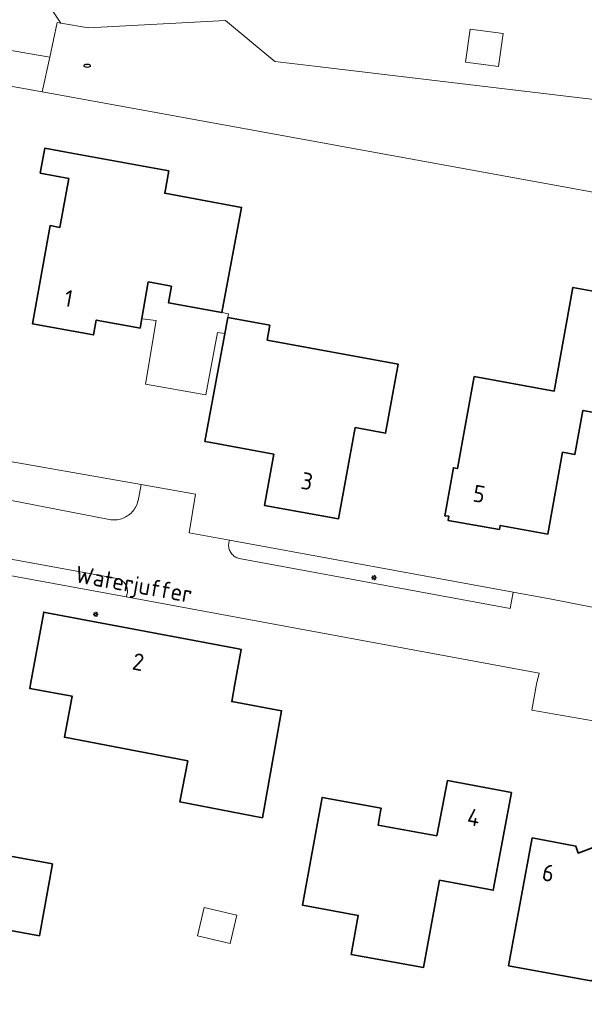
# Model space of a CAD drawing. Header units: metres. Extents: x 152610 to 160096, y 456114 to 462495.
# Tile 564 of 938: x 158950 to 158995, y 459975 to 460053. Entities that reach past the tile are written whole.
import ezdxf
from ezdxf.enums import TextEntityAlignment as Align

# ---------------------------------------------------------------- set-up
doc = ezdxf.new("R2010")
doc.units = ezdxf.units.M
doc.header["$LTSCALE"] = 0.5
doc.layers.get('0').update_dxf_attribs({"linetype": 'CONTINUOUS'})
for name, color, linetype, lineweight in [('B-PV-GK-BESCHOEIING-G', 251, 'GK-BESCHOEIING-SO', 18), ('B-PV-GR-BEPLANTING_CULTUUR_HEESTERS-GV', 251, 'CONTINUOUS', 18), ('B-PV-IE-MEUBILAIR-S', 251, 'CONTINUOUS', 25), ('B-PV-KW-KUNSTWERK_DUIKER-G', 251, 'CONTINUOUS', 18), ('B-PV-OG-BEBOUWING-GV', 6, 'CONTINUOUS', 35), ('B-PV-OG-BEBOUWING-T18', 1, 'CONTINUOUS', 18), ('B-PV-OG-BEBOUWING_OVERBOUWING-GV', 251, 'CONTINUOUS', 18), ('B-PV-OG-BEBOUWING_SCHUUR-GV', 251, 'CONTINUOUS', 18), ('B-PV-OG-TOPOGRAFIE-T18', 1, 'CONTINUOUS', 18), ('B-PV-OG-WATER_SLOOT-GV', 251, 'CONTINUOUS', 18), ('B-PV-VH-OPENVERHARDING_BETONSTRAATSTEEN-GV', 251, 'CONTINUOUS', 18)]:
    doc.layers.add(name, color=color, linetype=linetype, lineweight=lineweight)
doc.styles.add('NLCS-ISO', font='NLCS-ISO.ttf')
doc.styles.add('NLCS-ISO-M750-T18', font='NLCS-ISO.ttf', dxfattribs={"height": 1.35})
doc.linetypes.add('GK-BESCHOEIING-SO', pattern='A,18,-3,[1,NLCS.SHX,S=0.6,R=0,X=0,Y=0],-3', length=24)

# ---------------------------------------------------------------- blocks, each defined once
blk = doc.blocks.new('SIE-MEUBILAIR_PAAL_LICHTMAST-SO')
for points in [[(-0.62, 0), (-1, 0)], [(-0.71, 0.71), (-0.44, 0.44)], [(0, 1), (0, 0.62)], [(0.44, 0.44), (0.71, 0.71)], [(1, 0), (0.62, 0)], [(-0.71, -0.71), (-0.44, -0.44)], [(0, -0.62), (0, -1)], [(0.44, -0.44), (0.71, -0.71)]]:
    blk.add_lwpolyline(points)
blk.add_circle((0, 0), 0.5)
blk = doc.blocks.new('SIE-MEUBILAIR_PUT_RIOOLPUT-SO')
blk.add_ellipse((0, 0), major_axis=(1.25, 0), ratio=0.54)
at = {"style": 'NLCS-ISO'}
blk.add_text('ri', height=0.75, dxfattribs=at).set_placement((-0.04, 0.07), align=Align.MIDDLE_CENTER)

msp = doc.modelspace()

# ---------------------------------------------------------------- linework, layer by layer
at = {"layer": 'B-PV-GK-BESCHOEIING-G', "flags": 128}
msp.add_lwpolyline([(158474.733, 460059.158), (158474.943, 460059.189), (158475.393, 460059.246), (158475.843, 460059.296), (158476.295, 460059.338), (158476.747, 460059.372), (158477.199, 460059.398), (158477.652, 460059.416), (158478.105, 460059.426), (158478.558, 460059.429), (158479.012, 460059.423), (158479.465, 460059.409), (158479.917, 460059.387), (158480.37, 460059.357), (158480.821, 460059.319), (158481.272, 460059.273), (158481.722, 460059.219), (158482.171, 460059.157), (158482.619, 460059.088), (158483.066, 460059.01), (158483.511, 460058.925), (158483.954, 460058.831), (158484.396, 460058.73), (158484.836, 460058.621), (158485.274, 460058.505), (158485.71, 460058.38), (158486.144, 460058.248), (158486.575, 460058.109), (158487.004, 460057.962), (158487.43, 460057.807), (158487.853, 460057.644), (158488.273, 460057.475), (158488.69, 460057.298), (158489.104, 460057.113), (158489.515, 460056.921), (158489.922, 460056.723), (158490.326, 460056.516), (158490.726, 460056.303), (158491.122, 460056.083), (158491.514, 460055.856), (158491.903, 460055.622), (158492.287, 460055.381), (158492.666, 460055.133), (158493.041, 460054.879), (158493.412, 460054.618), (158493.778, 460054.351), (158494.139, 460054.077), (158494.496, 460053.797), (158494.847, 460053.511), (158495.193, 460053.218), (158495.534, 460052.919), (158495.87, 460052.615), (158496.2, 460052.305), (158496.525, 460051.988), (158496.844, 460051.666), (158497.157, 460051.339), (158497.465, 460051.006), (158498.657, 460049.856), (158500, 460048.907), (158501.649, 460047.928), (158503.451, 460047.272), (158503.768, 460047.182), (158504.636, 460046.931), (158505.5, 460046.672), (158506.363, 460046.406), (158507.223, 460046.132), (158508.08, 460045.85), (158508.936, 460045.561), (158509.788, 460045.264), (158510.638, 460044.96), (158511.485, 460044.648), (158512.329, 460044.329), (158513.171, 460044.002), (158514.009, 460043.668), (158514.845, 460043.326), (158515.677, 460042.977), (158516.506, 460042.62), (158517.332, 460042.257), (158518.155, 460041.886), (158518.975, 460041.507), (158519.791, 460041.122), (158520.604, 460040.729), (158521.413, 460040.329), (158522.219, 460039.922), (158523.021, 460039.507), (158523.819, 460039.086), (158524.613, 460038.657), (158525.404, 460038.222), (158525.955, 460037.907), (158526.509, 460037.598), (158527.067, 460037.297), (158527.629, 460037.002), (158528.195, 460036.715), (158528.765, 460036.435), (158529.337, 460036.162), (158529.914, 460035.896), (158530.493, 460035.637), (158531.076, 460035.386), (158531.662, 460035.143), (158532.251, 460034.906), (158532.842, 460034.677), (158533.437, 460034.456), (158534.035, 460034.242), (158534.635, 460034.036), (158535.237, 460033.837), (158535.842, 460033.646), (158536.45, 460033.462), (158537.059, 460033.286), (158537.671, 460033.118), (158538.285, 460032.958), (158538.901, 460032.805), (158539.519, 460032.66), (158540.138, 460032.523), (158540.76, 460032.394), (158541.382, 460032.273), (158542.007, 460032.159), (158542.145, 460032.135), (158584.685, 460024.085), (158585.019, 460024.016), (158585.354, 460023.955), (158585.69, 460023.902), (158586.028, 460023.856), (158586.367, 460023.819), (158586.706, 460023.79), (158587.046, 460023.768), (158587.386, 460023.755), (158587.727, 460023.75), (158588.068, 460023.752), (158588.408, 460023.763), (158588.748, 460023.781), (158589.088, 460023.808), (158589.427, 460023.842), (158589.765, 460023.885), (158590.102, 460023.935), (158590.437, 460023.994), (158590.772, 460024.06), (158591.104, 460024.134), (158591.435, 460024.215), (158591.763, 460024.305), (158592.09, 460024.402), (158592.414, 460024.507), (158592.736, 460024.619), (158593.054, 460024.739), (158593.37, 460024.867), (158593.683, 460025.002), (158593.889, 460025.095), (158594.111, 460025.174), (158594.513, 460025.312), (158594.918, 460025.442), (158595.325, 460025.564), (158595.735, 460025.679), (158596.147, 460025.786), (158596.56, 460025.885), (158596.976, 460025.977), (158597.393, 460026.06), (158597.811, 460026.136), (158598.231, 460026.204), (158598.652, 460026.264), (158599.075, 460026.316), (158599.498, 460026.36), (158599.921, 460026.396), (158600.346, 460026.424), (158600.771, 460026.444), (158601.196, 460026.456), (158601.621, 460026.46), (158602.047, 460026.456), (158602.472, 460026.444), (158602.897, 460026.424), (158603.321, 460026.397), (158603.745, 460026.361), (158604.168, 460026.317), (158604.59, 460026.265), (158605.011, 460026.206), (158605.431, 460026.138), (158605.85, 460026.062), (158606.267, 460025.979), (158606.682, 460025.888), (158607.096, 460025.789), (158614.619, 460024.73), (158616.954, 460024.152), (158630.636, 460021.782), (158631.11, 460021.67), (158631.585, 460021.565), (158632.062, 460021.469), (158632.541, 460021.38), (158633.021, 460021.299), (158633.502, 460021.226), (158633.985, 460021.161), (158634.468, 460021.104), (158634.952, 460021.055), (158635.437, 460021.014), (158635.923, 460020.981), (158636.409, 460020.956), (158636.896, 460020.939), (158637.382, 460020.929), (158637.869, 460020.928), (158638.356, 460020.935), (158638.842, 460020.95), (158639.329, 460020.973), (158639.814, 460021.003), (158640.3, 460021.042), (158640.784, 460021.089), (158641.268, 460021.143), (158641.75, 460021.206), (158642.232, 460021.277), (158642.713, 460021.355), (158643.192, 460021.441), (158643.669, 460021.536), (158644.145, 460021.638), (158644.209, 460021.652), (158644.457, 460021.708), (158644.835, 460021.786), (158645.215, 460021.857), (158645.596, 460021.92), (158645.978, 460021.975), (158646.361, 460022.022), (158646.745, 460022.061), (158647.13, 460022.092), (158647.516, 460022.115), (158647.902, 460022.13), (158648.288, 460022.137), (158648.674, 460022.136), (158649.06, 460022.127), (158649.446, 460022.11), (158649.831, 460022.086), (158650.216, 460022.053), (158650.6, 460022.012), (158650.983, 460021.963), (158651.365, 460021.906), (158651.745, 460021.842), (158652.125, 460021.769), (158652.502, 460021.689), (158652.878, 460021.601), (158653.253, 460021.505), (158653.625, 460021.401), (158653.994, 460021.29), (158654.362, 460021.171), (158654.726, 460021.045), (158655.089, 460020.911), (158655.448, 460020.769), (158655.804, 460020.62), (158656.157, 460020.464), (158656.507, 460020.3), (158656.853, 460020.129), (158657.196, 460019.951), (158657.535, 460019.767), (158657.87, 460019.575), (158658.201, 460019.376), (158658.528, 460019.17), (158659.581, 460014.995), (158660.547, 460013.802), (158661.019, 460013.554), (158661.798, 460013.146), (158662.244, 460013.587), (158662.352, 460014.275), (158662.353, 460015.601), (158662.635, 460017.118), (158662.987, 460017.748), (158666.914, 460018.277), (158667.106, 460018.303), (158669.964, 460018.687), (158670.182, 460018.717), (158671.399, 460018.541), (158671.447, 460018.534), (158671.66, 460018.495), (158671.872, 460018.449), (158672.082, 460018.396), (158672.29, 460018.334), (158672.496, 460018.265), (158672.698, 460018.188), (158672.898, 460018.104), (158673.095, 460018.013), (158673.288, 460017.914), (158673.477, 460017.808), (158673.663, 460017.696), (158673.844, 460017.577), (158674.02, 460017.451), (158674.192, 460017.318), (158674.359, 460017.18), (158674.52, 460017.035), (158674.676, 460016.884), (158674.827, 460016.728), (158674.971, 460016.567), (158675.11, 460016.4), (158675.242, 460016.228), (158675.368, 460016.051), (158675.487, 460015.87), (158675.6, 460015.685), (158675.705, 460015.495), (158675.804, 460015.302), (158675.895, 460015.106), (158675.979, 460014.906), (158676.056, 460014.703), (158676.125, 460014.497), (158676.186, 460014.289), (158676.24, 460014.079), (158676.286, 460013.867), (158676.324, 460013.654), (158676.354, 460013.439), (158676.753, 460008.743), (158676.77, 460008.544), (158676.933, 460006.617), (158676.95, 460006.417), (158677.59, 460002.15), (158678.147, 460000), (158678.47, 459998.75), (158681.56, 459993.85), (158682.373, 459992.754), (158683.361, 459991.812), (158683.561, 459991.657), (158683.766, 459991.508), (158683.976, 459991.366), (158684.189, 459991.23), (158684.408, 459991.101), (158684.63, 459990.979), (158684.855, 459990.865), (158685.085, 459990.757), (158685.317, 459990.657), (158685.553, 459990.564), (158685.791, 459990.479), (158686.032, 459990.401), (158686.276, 459990.331), (158686.521, 459990.268), (158686.6, 459990.25), (158751.58, 459978.72), (158751.778, 459978.68), (158756.595, 459977.716), (158756.791, 459977.677), (158834.12, 459963.78), (158843.94, 459961.89), (158852.56, 459960.22), (158852.897, 459960.137), (158853.235, 459960.061), (158853.575, 459959.994), (158853.917, 459959.934), (158854.259, 459959.882), (158854.603, 459959.838), (158854.948, 459959.803), (158855.294, 459959.775), (158855.64, 459959.755), (158855.986, 459959.743), (158856.333, 459959.739), (158856.68, 459959.743), (158857.026, 459959.755), (158857.372, 459959.775), (158857.718, 459959.803), (158858.063, 459959.839), (158858.407, 459959.882), (158858.75, 459959.934), (158859.07, 459959.99), (158859.409, 459960.091), (158859.778, 459960.194), (158860.149, 459960.288), (158860.522, 459960.375), (158860.897, 459960.454), (158861.273, 459960.526), (158861.651, 459960.589), (158862.03, 459960.645), (158862.41, 459960.692), (158862.791, 459960.732), (158863.172, 459960.763), (158863.555, 459960.787), (158863.937, 459960.803), (158864.32, 459960.81), (158864.703, 459960.81), (158865.086, 459960.802), (158865.469, 459960.785), (158865.851, 459960.761), (158866.233, 459960.729), (158866.614, 459960.688), (158866.994, 459960.64), (158867.372, 459960.584), (158867.75, 459960.52), (158896.821, 459951.25), (158899.349, 459950.965), (158901.43, 459950.73), (158906.435, 459950.678), (158906.882, 459950.597), (158909.016, 459950.211), (158915.147, 459949.101), (158917.198, 459948.729), (158917.642, 459948.649), (158921.99, 459945.69), (158925.427, 459945.052), (158964.503, 459937.795), (159000, 459934.696), (159003.633, 459934.171), (159005.109, 459934.22), (159006.093, 459934.614), (159007.077, 459935.305), (159007.962, 459936.143), (159014.89, 459947.09), (159017.691, 459951.429), (159019.017, 459954.043), (159018.462, 459968.244), (159020.418, 459992.305), (159020.706, 459993.813), (159022.152, 460000), (159022.95, 460003.42), (159027.25, 460016.67), (159028.16, 460021.17), (159028.265, 460024.361), (159027.69, 460030.4), (159027.671, 460030.666), (159027.644, 460030.931), (159027.609, 460031.195), (159027.566, 460031.459), (159027.515, 460031.72), (159027.457, 460031.98), (159027.391, 460032.239), (159027.316, 460032.495), (159027.235, 460032.748), (159027.145, 460033), (159027.049, 460033.248), (159026.944, 460033.493), (159026.833, 460033.736), (159026.714, 460033.974), (159026.588, 460034.209), (159026.456, 460034.441), (159026.316, 460034.668), (159026.23, 460034.8), (159026.04, 460035.142), (159025.843, 460035.481), (159025.639, 460035.815), (159025.429, 460036.145), (159025.211, 460036.47), (159024.987, 460036.792), (159024.757, 460037.108), (159024.52, 460037.42), (159024.277, 460037.727), (159024.028, 460038.028), (159023.772, 460038.325), (159023.511, 460038.616), (159023.243, 460038.902), (159022.97, 460039.183), (159022.691, 460039.457), (159022.407, 460039.726), (159022.117, 460039.989), (159021.822, 460040.247), (159021.521, 460040.498), (159021.216, 460040.742), (159020.906, 460040.981), (159020.591, 460041.213), (159020.271, 460041.439), (159019.946, 460041.658), (159019.617, 460041.871), (159019.284, 460042.076), (159018.947, 460042.275), (159018.606, 460042.467), (159018.261, 460042.652), (159017.912, 460042.83), (159017.81, 460042.88), (159010.88, 460044.64), (159000, 460045.968), (158973.31, 460049.15), (158970.17, 460049.52), (158966.22, 460052.79), (158955.33, 460052.2), (158953.13, 460052.57), (158952.84, 460052.62), (158952.26, 460049.87), (158951.637, 460047.099), (158956.462, 460046.222), (158999.997, 460038.306), (159019.45, 460034.88), (159020.22, 460023.97), (159013.47, 460002.92), (159014.063, 460000), (159014.75, 459996.5), (159014.96, 459994.766), (159015.2, 459993.44), (159015.31, 459991.71), (159014.51, 459987.81), (159008.04, 459965.34), (159004.43, 459960.25), (159000, 459960.353), (158998.4, 459960.39), (158984.69, 459966.34), (158972.72, 459965.62), (158962.87, 459959.8), (158959.98, 459955.93), (158957.133, 459952.707), (158948.935, 459949.392), (158938.055, 459951.623), (158924.86, 459955.26), (158921.282, 459954.369), (158918.671, 459954.179), (158918.225, 459954.257), (158916.164, 459954.616), (158910.021, 459955.687), (158907.885, 459956.059), (158907.442, 459956.136), (158904.968, 459956.938), (158901.43, 459958.27), (158890.98, 459967.57), (158877.255, 459970.054), (158862.49, 459972.71), (158842.246, 459972.236), (158839.35, 459972.21), (158836.56, 459972.73), (158833.66, 459977.71), (158833.569, 459977.866), (158833.471, 459978.018), (158833.366, 459978.165), (158833.255, 459978.308), (158833.138, 459978.446), (158833.015, 459978.578), (158832.886, 459978.705), (158832.752, 459978.825), (158832.612, 459978.94), (158832.468, 459979.049), (158832.318, 459979.151), (158832.165, 459979.246), (158832.007, 459979.334), (158831.846, 459979.416), (158831.681, 459979.49), (158831.513, 459979.557), (158831.342, 459979.616), (158831.169, 459979.668), (158830.994, 459979.711), (158830.817, 459979.748), (158830.638, 459979.776), (158830.459, 459979.796), (158830.278, 459979.809), (158830.098, 459979.813), (158829.917, 459979.809), (158829.737, 459979.798), (158829.557, 459979.778), (158829.378, 459979.751), (158829.201, 459979.715), (158829.026, 459979.672), (158828.852, 459979.621), (158828.681, 459979.563), (158828.57, 459979.52), (158828.493, 459979.5), (158827.826, 459979.328), (158827.158, 459979.164), (158826.487, 459979.008), (158825.815, 459978.859), (158825.141, 459978.719), (158824.466, 459978.586), (158823.789, 459978.461), (158823.11, 459978.344), (158822.431, 459978.235), (158821.75, 459978.134), (158821.068, 459978.04), (158820.385, 459977.955), (158819.701, 459977.878), (158819.016, 459977.808), (158818.33, 459977.747), (158817.644, 459977.693), (158816.957, 459977.648), (158816.269, 459977.61), (158815.582, 459977.58), (158814.894, 459977.559), (158814.205, 459977.545), (158813.517, 459977.54), (158812.829, 459977.542), (158812.14, 459977.553), (158811.452, 459977.571), (158810.764, 459977.597), (158810.077, 459977.632), (158809.39, 459977.674), (158808.703, 459977.725), (158808.017, 459977.783), (158807.332, 459977.849), (158806.648, 459977.924), (158805.964, 459978.006), (158805.282, 459978.096), (158804.6, 459978.194), (158803.92, 459978.3), (158761.22, 459986.1), (158758.322, 459985.408), (158753.269, 459986.128), (158753.067, 459986.157), (158749.69, 459986.67), (158727.918, 459990.667), (158699.682, 459995.849), (158690.69, 459997.5), (158690.618, 459997.516), (158690.387, 459997.573), (158690.159, 459997.638), (158689.932, 459997.71), (158689.708, 459997.79), (158689.487, 459997.877), (158689.269, 459997.972), (158689.054, 459998.074), (158688.843, 459998.183), (158688.635, 459998.299), (158688.432, 459998.423), (158688.233, 459998.552), (158688.038, 459998.689), (158687.848, 459998.832), (158687.663, 459998.981), (158687.483, 459999.137), (158687.308, 459999.298), (158687.139, 459999.466), (158686.976, 459999.638), (158686.818, 459999.817), (158686.667, 460000), (158685.555, 460001.955), (158685.499, 460002.085), (158685.375, 460002.386), (158685.258, 460002.69), (158685.149, 460002.997), (158685.047, 460003.307), (158684.953, 460003.619), (158684.866, 460003.933), (158684.788, 460004.249), (158684.717, 460004.567), (158684.654, 460004.887), (158684.599, 460005.208), (158684.552, 460005.531), (158684.512, 460005.854), (158684.481, 460006.178), (158684.457, 460006.503), (158684.442, 460006.829), (158684.441, 460007.029), (158684.373, 460008.962), (158684.366, 460009.162), (158682.835, 460049.515), (158682.091, 460056.641), (158679.424, 460075.603), (158675.896, 460089.698), (158675.862, 460089.837), (158675.82, 460090.04), (158675.785, 460090.245), (158675.759, 460090.45), (158675.74, 460090.657), (158675.73, 460090.864), (158675.727, 460091.071), (158675.733, 460091.278), (158675.746, 460091.485), (158675.767, 460091.691), (158675.797, 460091.896), (158675.834, 460092.1), (158675.879, 460092.303), (158675.932, 460092.503), (158675.992, 460092.701), (158676.06, 460092.897), (158676.136, 460093.09), (158676.219, 460093.28), (158676.309, 460093.466), (158676.407, 460093.649), (158676.511, 460093.828), (158676.622, 460094.003), (158676.74, 460094.174), (158676.864, 460094.34), (158676.995, 460094.501), (158677.132, 460094.656), (158677.275, 460094.807), (158677.423, 460094.951), (158677.577, 460095.09), (158677.736, 460095.223), (158677.9, 460095.35), (158678.069, 460095.47), (158678.242, 460095.583), (158678.42, 460095.69), (158679.124, 460098.709), (158679.71, 460101.22), (158678.135, 460101.478), (158676.628, 460102.001), (158676.439, 460102.088), (158676.194, 460102.208), (158675.953, 460102.336), (158675.716, 460102.471), (158675.482, 460102.612), (158675.253, 460102.76), (158675.029, 460102.915), (158674.809, 460103.076), (158674.594, 460103.244), (158674.384, 460103.418), (158674.179, 460103.598), (158673.98, 460103.784), (158673.786, 460103.976), (158673.597, 460104.173), (158673.415, 460104.376), (158673.239, 460104.584), (158673.069, 460104.797), (158672.905, 460105.015), (158672.747, 460105.238), (158672.597, 460105.465), (158672.452, 460105.697), (158672.315, 460105.933), (158672.185, 460106.172), (158672.062, 460106.416), (158671.946, 460106.663), (158671.837, 460106.913), (158671.736, 460107.166), (158671.642, 460107.422), (158671.556, 460107.681), (158670.245, 460117.41), (158670.219, 460117.602), (158669.958, 460119.521), (158669.933, 460119.705), (158667.522, 460137.655), (158666.197, 460150.943), (158665.164, 460167.52), (158665.12, 460183.663), (158665.289, 460190.315), (158665.604, 460194.292), (158665.629, 460194.539), (158665.664, 460194.81), (158665.707, 460195.08), (158665.758, 460195.349), (158665.817, 460195.616), (158665.883, 460195.881), (158665.957, 460196.144), (158666.039, 460196.405), (158666.129, 460196.663), (158666.226, 460196.919), (158666.33, 460197.172), (158666.442, 460197.421), (158666.561, 460197.667), (158666.687, 460197.91), (158666.82, 460198.148), (158666.961, 460198.383), (158667.108, 460198.613), (158667.261, 460198.839), (158667.421, 460199.061), (158667.588, 460199.278), (158667.761, 460199.489), (158667.94, 460199.696), (158668.125, 460199.897), (158668.316, 460200.093), (158668.512, 460200.283), (158668.714, 460200.467), (158668.921, 460200.646), (158669.134, 460200.818), (158669.351, 460200.984), (158669.573, 460201.143), (158669.8, 460201.296), (158670.031, 460201.442), (158670.266, 460201.582), (158670.505, 460201.714), (158670.748, 460201.839), (158670.994, 460201.957), (158671.244, 460202.068), (158671.497, 460202.172), (158671.753, 460202.268), (158672.012, 460202.357), (158672.273, 460202.438), (158672.536, 460202.511), (158673.586, 460202.643), (158675.654, 460202.454), (158680.24, 460200.758), (158684.716, 460198.791), (158742.58, 460186.99), (158742.848, 460188.52), (158743.093, 460189.916), (158743.6, 460192.81), (158685.67, 460204.82), (158680.76, 460205), (158677.037, 460206.38), (158675.289, 460207.471), (158675.065, 460207.642), (158674.839, 460207.824), (158674.618, 460208.012), (158674.402, 460208.206), (158674.191, 460208.406), (158673.986, 460208.612), (158673.787, 460208.824), (158673.594, 460209.041), (158673.407, 460209.263), (158673.226, 460209.49), (158673.051, 460209.722), (158672.883, 460209.959), (158672.722, 460210.2), (158672.567, 460210.446), (158672.419, 460210.696), (158672.278, 460210.95), (158672.143, 460211.207), (158672.017, 460211.468), (158671.897, 460211.733), (158671.784, 460212.001), (158671.68, 460212.272), (158671.582, 460212.545), (158671.492, 460212.821), (158671.41, 460213.1), (158670.971, 460216.313), (158670.67, 460217.248), (158670.659, 460217.314), (158670.584, 460217.782), (158670.518, 460218.252), (158670.459, 460218.723), (158670.409, 460219.194), (158670.366, 460219.666), (158670.331, 460220.139), (158670.305, 460220.613), (158670.286, 460221.087), (158670.275, 460221.561), (158670.272, 460222.035), (158670.278, 460222.509), (158670.291, 460222.983), (158670.312, 460223.457), (158670.342, 460223.93), (158670.379, 460224.403), (158670.424, 460224.875), (158670.884, 460236.208), (158671.443, 460250), (158671.646, 460254.657), (158671.932, 460258.598), (158672.045, 460266.708), (158672.206, 460278.296), (158673.841, 460310.082), (158672.827, 460327.858), (158672.802, 460328.217), (158672.77, 460328.576), (158672.729, 460328.934), (158672.681, 460329.291), (158672.624, 460329.647), (158672.56, 460330.002), (158672.488, 460330.355), (158672.407, 460330.706), (158672.32, 460331.055), (158672.224, 460331.403), (158672.173, 460331.575), (158671.331, 460334.857), (158670.909, 460336.049), (158670.252, 460337.253), (158669.749, 460337.931), (158668.707, 460339.041), (158667.431, 460340.162), (158666.576, 460340.921), (158665.827, 460341.447), (158664.587, 460342.123), (158663.031, 460342.66), (158661.99, 460342.963), (158660.832, 460343.113), (158657.125, 460343.156)], dxfattribs=at)
at = {"layer": 'B-PV-GR-BEPLANTING_CULTUUR_HEESTERS-GV', "flags": 128}
for points in [[(158953.13, 460052.57), (158951.021, 460055.717), (158949.06, 460054), (158948.703, 460053.529), (158948.51, 460052.97), (158948.12, 460050.76), (158948.37, 460047.69), (158950.017, 460047.392), (158951.637, 460047.099), (158952.26, 460049.87), (158952.84, 460052.62)], [(158966.55, 460011.46), (158966.52, 460011.371), (158966.498, 460011.28), (158966.484, 460011.187), (158966.477, 460011.093), (158966.479, 460010.999), (158966.488, 460010.905), (158966.506, 460010.813), (158966.531, 460010.722), (158966.564, 460010.634), (158966.604, 460010.549), (158966.651, 460010.468), (158966.705, 460010.391), (158966.766, 460010.319), (158966.832, 460010.252), (158966.904, 460010.191), (158966.98, 460010.137), (158967.061, 460010.089), (158967.146, 460010.048), (158967.234, 460010.015), (158967.32, 460009.99), (158988.895, 460006.018), (158989.134, 460007.319)]]:
    msp.add_lwpolyline(points, close=True, dxfattribs=at)
for points in [[(158946.17, 460015.18), (158956.85, 460013.12), (158956.973, 460013.093), (158957.097, 460013.073), (158957.222, 460013.061), (158957.348, 460013.057), (158957.474, 460013.062), (158957.599, 460013.074), (158957.723, 460013.094), (158957.846, 460013.122), (158957.966, 460013.158), (158958.085, 460013.201), (158958.2, 460013.252), (158958.311, 460013.31), (158958.419, 460013.375), (158958.523, 460013.446), (158958.621, 460013.524), (158958.715, 460013.609), (158958.803, 460013.698), (158958.885, 460013.794), (158958.96, 460013.894), (158959.03, 460013.999), (158959.092, 460014.108), (158959.148, 460014.221), (158959.196, 460014.338), (158959.236, 460014.457), (158959.269, 460014.577), (158959.27, 460014.58), (158959.53, 460015.87), (158947.12, 460018.05)], [(158945.149, 460009.364), (158958.318, 460006.939), (158958.355, 460007.022), (158958.385, 460007.107), (158958.407, 460007.195), (158958.421, 460007.285), (158958.427, 460007.375), (158958.425, 460007.466), (158958.415, 460007.556), (158958.397, 460007.644), (158958.372, 460007.731), (158958.339, 460007.816), (158958.299, 460007.897), (158958.251, 460007.974), (158958.197, 460008.047), (158958.137, 460008.115), (158958.071, 460008.177), (158958, 460008.233), (158957.924, 460008.282), (158957.844, 460008.325), (158957.761, 460008.361), (158957.675, 460008.389), (158957.587, 460008.409), (158957.58, 460008.41), (158945.37, 460010.622)]]:
    msp.add_lwpolyline(points, dxfattribs=at)
at = {"layer": 'B-PV-KW-KUNSTWERK_DUIKER-G', "flags": 128}
msp.add_lwpolyline([(158952.256, 460049.853), (158933.602, 460053.067)], dxfattribs=at)
at = {"layer": 'B-PV-OG-BEBOUWING-GV', "flags": 128}
for points in [[(158953.778, 460040.228), (158953.06, 460036.32), (158952.28, 460036.47), (158950.87, 460028.66), (158955.74, 460027.78), (158955.95, 460028.95), (158959.188, 460028.365), (158959.44, 460028.32), (158960.08, 460031.99), (158961.93, 460031.64), (158961.69, 460030.34), (158965.93, 460029.55), (158967.51, 460037.92), (158961.4, 460039.04), (158961.72, 460040.82), (158954.14, 460042.2), (158951.847, 460042.617), (158951.488, 460040.646)], [(159000, 460030.442), (158993.88, 460031.56), (158992.39, 460023.31), (158986.02, 460024.46), (158984.69, 460017.15), (158984.37, 460017.21), (158983.68, 460013.4), (158984, 460013.35), (158983.94, 460013.03), (158988.03, 460012.31), (158988.09, 460012.63), (158991.87, 460011.94), (158993.05, 460018.45), (158994.04, 460018.27), (158994.676, 460021.777), (158998.37, 460021.11), (159000, 460030.047), (159000.07, 460030.43)], [(158969.77, 460028.55), (158966.42, 460029.17), (158964.6, 460019.3), (158964.933, 460019.238), (158970.07, 460018.29), (158969.33, 460014.21), (158975.23, 460013.16), (158976.56, 460020.4), (158978.95, 460019.96), (158979.97, 460025.46), (158969.55, 460027.36)], [(158952.023, 460005.682), (158951.77, 460005.73), (158950.723, 460000), (158950.66, 459999.66), (158954.02, 459999.05), (158953.42, 459995.78), (158963.23, 459993.9), (158962.6, 459990.63), (158969.17, 459989.38), (158970.7, 459997.89), (158966.73, 459998.61), (158966.981, 460000), (158967.48, 460002.77), (158967.259, 460002.812)], [(158996.15, 459976.7), (159000.64, 459978.3), (159001.49, 459978.6), (159002.9, 459977.95), (159005.16, 459980.63), (159004.22, 459981.88), (159005.78, 459983.69), (159004.47, 459984.83), (159008.45, 459989.56), (159010.3, 459989.23), (159011.02, 459993.21), (159002.69, 459994.74), (159001.95, 459990.7), (159002.12, 459990.67), (159000.29, 459988.43), (159000, 459988.681), (158998.02, 459990.39), (158995.7, 459987.71), (158995.9, 459987.16), (158994.3, 459986.57), (158994.1, 459987.13), (158990.64, 459987.77), (158988.76, 459977.61), (158995.31, 459976.4)], [(158988.98, 459991.39), (158983.89, 459992.33), (158983.04, 459987.95), (158978.37, 459988.8), (158978.566, 459989.894), (158978.61, 459990.14), (158973.93, 459990.99), (158972.37, 459982.42), (158976.8, 459981.61), (158976.24, 459978.51), (158981.99, 459977.48), (158983.27, 459984.4), (158987.54, 459983.61)], [(158952.46, 459985.7), (158944.59, 459987.15), (158944.05, 459984.2), (158935.01, 459985.84), (158933.31, 459976.5), (158938.31, 459975.59), (158938.55, 459976.86), (158945.53, 459975.58), (158946.5, 459980.9), (158951.42, 459979.99)]]:
    msp.add_lwpolyline(points, close=True, dxfattribs=at)
at = {"layer": 'B-PV-OG-BEBOUWING_OVERBOUWING-GV', "flags": 128}
msp.add_lwpolyline([(158961.93, 460031.64), (158960.08, 460031.99), (158959.568, 460029.055), (158960.717, 460028.914), (158959.869, 460023.85), (158964.668, 460023.018), (158965.592, 460027.964), (158966.185, 460027.893), (158966.42, 460029.17), (158966.471, 460029.449), (158965.93, 460029.55), (158961.69, 460030.34)], close=True, dxfattribs=at)
at = {"layer": 'B-PV-OG-BEBOUWING_SCHUUR-GV', "flags": 128}
for points in [[(158988.32, 460051.743), (158985.698, 460052.104), (158985.336, 460049.478), (158987.959, 460049.117)], [(158967.131, 459981.632), (158964.527, 459982.23), (158964.011, 459979.984), (158966.615, 459979.386)]]:
    msp.add_lwpolyline(points, close=True, dxfattribs=at)
at = {"layer": 'B-PV-OG-WATER_SLOOT-GV', "flags": 128}
msp.add_lwpolyline([(159000, 460045.968), (158973.31, 460049.15), (158970.17, 460049.52), (158966.22, 460052.79), (158955.33, 460052.2), (158953.13, 460052.57), (158952.84, 460052.62), (158952.26, 460049.87), (158951.637, 460047.099), (158956.462, 460046.222), (158999.997, 460038.306)], dxfattribs=at)
at = {"layer": 'B-PV-VH-OPENVERHARDING_BETONSTRAATSTEEN-GV', "flags": 128}
for points in [[(159000, 460005.221), (158992.18, 460006.76), (158989.134, 460007.319), (158988.895, 460006.018), (158967.32, 460009.99), (158967.234, 460010.015), (158967.146, 460010.048), (158967.061, 460010.089), (158966.98, 460010.137), (158966.904, 460010.191), (158966.832, 460010.252), (158966.766, 460010.319), (158966.705, 460010.391), (158966.651, 460010.468), (158966.604, 460010.549), (158966.564, 460010.634), (158966.531, 460010.722), (158966.506, 460010.813), (158966.488, 460010.905), (158966.479, 460010.999), (158966.477, 460011.093), (158966.484, 460011.187), (158966.498, 460011.28), (158966.52, 460011.371), (158966.55, 460011.46), (158963.346, 460012.041), (158963.855, 460015.106), (158959.53, 460015.87), (158959.27, 460014.58), (158959.269, 460014.577), (158959.236, 460014.457), (158959.196, 460014.338), (158959.148, 460014.221), (158959.092, 460014.108), (158959.03, 460013.999), (158958.96, 460013.894), (158958.885, 460013.794), (158958.803, 460013.698), (158958.715, 460013.609), (158958.621, 460013.524), (158958.523, 460013.446), (158958.419, 460013.375), (158958.311, 460013.31), (158958.2, 460013.252), (158958.085, 460013.201), (158957.966, 460013.158), (158957.846, 460013.122), (158957.723, 460013.094), (158957.599, 460013.074), (158957.474, 460013.062), (158957.348, 460013.057), (158957.222, 460013.061), (158957.097, 460013.073), (158956.973, 460013.093), (158956.85, 460013.12), (158946.17, 460015.18)], [(158945.37, 460010.622), (158957.58, 460008.41), (158957.587, 460008.409), (158957.675, 460008.389), (158957.761, 460008.361), (158957.844, 460008.325), (158957.924, 460008.282), (158958, 460008.233), (158958.071, 460008.177), (158958.137, 460008.115), (158958.197, 460008.047), (158958.251, 460007.974), (158958.299, 460007.897), (158958.339, 460007.816), (158958.372, 460007.731), (158958.397, 460007.644), (158958.415, 460007.556), (158958.425, 460007.466), (158958.427, 460007.375), (158958.421, 460007.285), (158958.407, 460007.195), (158958.385, 460007.107), (158958.355, 460007.022), (158958.318, 460006.939), (158991.191, 460000.887), (158990.99, 460000), (158990.599, 459997.927), (158999.769, 459996.34)]]:
    msp.add_lwpolyline(points, dxfattribs=at)

# ---------------------------------------------------------------- block references
at = {"layer": 'B-PV-IE-MEUBILAIR-S', "xscale": 0.2, "yscale": 0.2, "zscale": 0.2}
for name, p in [('SIE-MEUBILAIR_PUT_RIOOLPUT-SO', (158955.223, 460049.184)), ('SIE-MEUBILAIR_PAAL_LICHTMAST-SO', (158978.048, 460008.465)), ('SIE-MEUBILAIR_PAAL_LICHTMAST-SO', (158955.906, 460005.548))]:
    msp.add_blockref(name, p, dxfattribs=at)

# ---------------------------------------------------------------- texts
at = {"layer": 'B-PV-OG-BEBOUWING-T18', "style": 'NLCS-ISO-M750-T18'}
for s, rotation, p in [('1', 349.7, (158953.75, 460030.68)), ('3', 349.9, (158972.718, 460016.146)), ('5', 350, (158986.418, 460015.132)), ('2', 349.3, (158959.289, 460001.769)), ('4', 349.5, (158985.981, 459989.402)), ('6', 349.5, (158991.915, 459984.992))]:
    msp.add_text(s, height=1.35, rotation=rotation, dxfattribs=at).set_placement(p, align=Align.MIDDLE)
at = {"layer": 'B-PV-OG-TOPOGRAFIE-T18', "style": 'NLCS-ISO-M750-T18'}
msp.add_text('Waterjuffer', height=1.35, rotation=349.9, dxfattribs=at).set_placement((158958.906, 460007.752), align=Align.MIDDLE)

doc.saveas('drawing.dxf')
